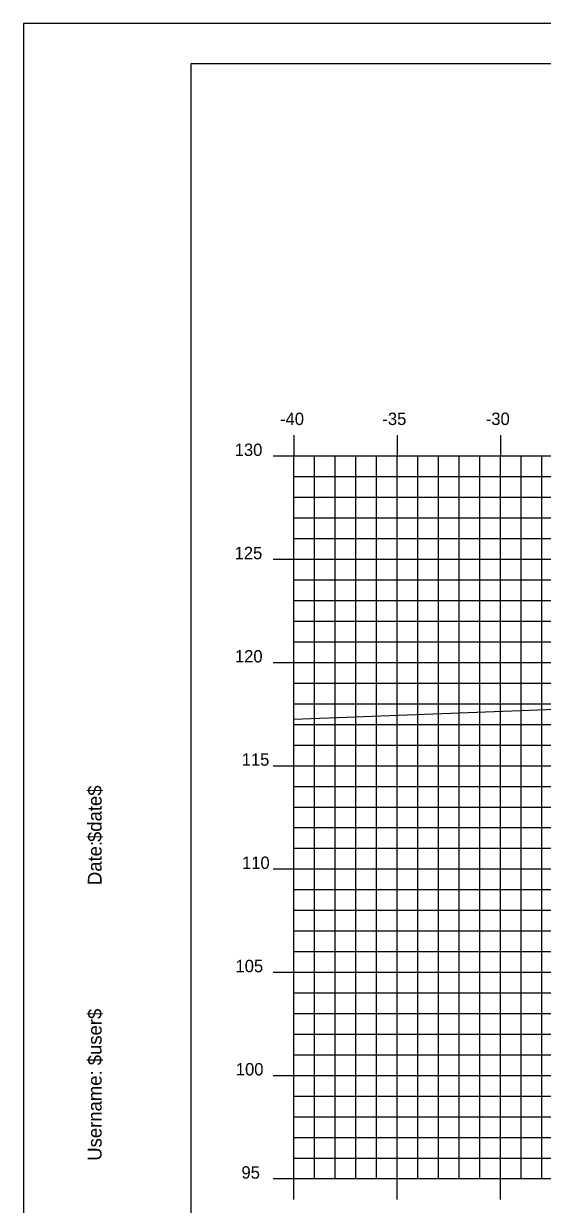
# Model space of a CAD drawing. Extents: x 850598 to 870284, y 366541 to 366651.
# Drawn here: x 855698.2 to 855723.3, y 366594 to 366651.2 of the extents above; entities that cross this region are included whole.
import ezdxf

# ---------------------------------------------------------------- set-up
doc = ezdxf.new("R2010")
doc.units = 0
for name, color, linetype in [('BORDER', 7, 'Continuous'), ('H_V ANNOTATION', 7, 'Continuous'), ('MAJOR', 7, 'Continuous'), ('MINOR', 7, 'Continuous'), ('PLOT BOUNDARY', 7, 'Continuous'), ('S_Roadway_Centerline', 7, 'Continuous')]:
    doc.layers.add(name, color=color, linetype=linetype)

msp = doc.modelspace()

# ---------------------------------------------------------------- linework, layer by layer
at = {"layer": 'BORDER'}
for p, q in [((855866.298, 366649.225), (855706.298, 366649.225)), ((855706.298, 366649.225), (855706.298, 366544.225))]:
    msp.add_line(p, q, dxfattribs=at)
at = {"layer": 'MAJOR'}
for p, q in [((855711.297, 366631.227), (855711.297, 366630.225)), ((855711.297, 366631.227), (855711.297, 366630.225)), ((855716.297, 366631.227), (855716.297, 366630.225)), ((855716.297, 366631.227), (855716.297, 366630.225)), ((855721.297, 366631.227), (855721.297, 366630.225)), ((855721.297, 366631.227), (855721.297, 366630.225)), ((855710.295, 366630.225), (855711.297, 366630.225)), ((855710.295, 366630.225), (855711.297, 366630.225)), ((855711.297, 366630.225), (855851.297, 366630.225)), ((855711.297, 366595.225), (855711.297, 366630.225)), ((855711.297, 366595.225), (855711.297, 366630.225)), ((855711.297, 366630.225), (855851.297, 366630.225)), ((855711.297, 366630.225), (855851.297, 366630.225)), ((855711.297, 366595.225), (855711.297, 366630.225)), ((855711.297, 366595.225), (855711.297, 366630.225)), ((855711.297, 366630.225), (855851.297, 366630.225)), ((855716.297, 366595.225), (855716.297, 366630.225)), ((855716.297, 366595.225), (855716.297, 366630.225)), ((855721.297, 366595.225), (855721.297, 366630.225)), ((855721.297, 366595.225), (855721.297, 366630.225)), ((855710.295, 366625.225), (855711.297, 366625.225)), ((855710.295, 366625.225), (855711.297, 366625.225)), ((855711.297, 366625.225), (855851.297, 366625.225)), ((855711.297, 366625.225), (855851.297, 366625.225)), ((855710.295, 366620.225), (855711.297, 366620.225)), ((855710.295, 366620.225), (855711.297, 366620.225)), ((855711.297, 366620.225), (855851.297, 366620.225)), ((855711.297, 366620.225), (855851.297, 366620.225)), ((855710.295, 366615.225), (855711.297, 366615.225)), ((855710.295, 366615.225), (855711.297, 366615.225)), ((855711.297, 366615.225), (855851.297, 366615.225)), ((855711.297, 366615.225), (855851.297, 366615.225)), ((855710.295, 366610.225), (855711.297, 366610.225)), ((855710.295, 366610.225), (855711.297, 366610.225)), ((855711.297, 366610.225), (855851.297, 366610.225)), ((855711.297, 366610.225), (855851.297, 366610.225)), ((855710.295, 366605.225), (855711.297, 366605.225)), ((855710.295, 366605.225), (855711.297, 366605.225)), ((855711.297, 366605.225), (855851.297, 366605.225)), ((855711.297, 366605.225), (855851.297, 366605.225)), ((855710.295, 366600.225), (855711.297, 366600.225)), ((855710.295, 366600.225), (855711.297, 366600.225)), ((855711.297, 366600.225), (855851.297, 366600.225)), ((855711.297, 366600.225), (855851.297, 366600.225)), ((855710.295, 366595.225), (855711.297, 366595.225)), ((855710.295, 366595.225), (855711.297, 366595.225)), ((855711.297, 366595.225), (855851.297, 366595.225)), ((855711.297, 366595.225), (855851.297, 366595.225)), ((855711.297, 366594.223), (855711.297, 366595.225)), ((855711.297, 366595.225), (855851.297, 366595.225)), ((855711.297, 366595.225), (855851.297, 366595.225)), ((855711.297, 366594.223), (855711.297, 366595.225)), ((855716.297, 366594.223), (855716.297, 366595.225)), ((855716.297, 366594.223), (855716.297, 366595.225)), ((855721.297, 366594.223), (855721.297, 366595.225)), ((855721.297, 366594.223), (855721.297, 366595.225))]:
    msp.add_line(p, q, dxfattribs=at)
at = {"layer": 'MINOR'}
for p, q in [((855712.297, 366595.225), (855712.297, 366630.225)), ((855712.297, 366595.225), (855712.297, 366630.225)), ((855713.297, 366595.225), (855713.297, 366630.225)), ((855713.297, 366595.225), (855713.297, 366630.225)), ((855714.297, 366595.225), (855714.297, 366630.225)), ((855714.297, 366595.225), (855714.297, 366630.225)), ((855715.297, 366595.225), (855715.297, 366630.225)), ((855715.297, 366595.225), (855715.297, 366630.225)), ((855717.297, 366595.225), (855717.297, 366630.225)), ((855717.297, 366595.225), (855717.297, 366630.225)), ((855718.297, 366595.225), (855718.297, 366630.225)), ((855718.297, 366595.225), (855718.297, 366630.225)), ((855719.297, 366595.225), (855719.297, 366630.225)), ((855719.297, 366595.225), (855719.297, 366630.225)), ((855720.297, 366595.225), (855720.297, 366630.225)), ((855720.297, 366595.225), (855720.297, 366630.225)), ((855722.297, 366595.225), (855722.297, 366630.225)), ((855722.297, 366595.225), (855722.297, 366630.225)), ((855723.297, 366595.225), (855723.297, 366630.225)), ((855723.297, 366595.225), (855723.297, 366630.225)), ((855711.297, 366629.225), (855851.297, 366629.225)), ((855711.297, 366629.225), (855712.299, 366629.225)), ((855711.297, 366629.225), (855851.297, 366629.225)), ((855711.297, 366629.225), (855712.299, 366629.225)), ((855711.297, 366628.225), (855851.297, 366628.225)), ((855711.297, 366628.225), (855712.299, 366628.225)), ((855711.297, 366628.225), (855851.297, 366628.225)), ((855711.297, 366628.225), (855712.299, 366628.225)), ((855711.297, 366627.225), (855851.297, 366627.225)), ((855711.297, 366627.225), (855712.299, 366627.225)), ((855711.297, 366627.225), (855851.297, 366627.225)), ((855711.297, 366627.225), (855712.299, 366627.225)), ((855711.297, 366626.225), (855851.297, 366626.225)), ((855711.297, 366626.225), (855712.299, 366626.225)), ((855711.297, 366626.225), (855851.297, 366626.225)), ((855711.297, 366626.225), (855712.299, 366626.225)), ((855711.297, 366624.225), (855851.297, 366624.225)), ((855711.297, 366624.225), (855712.299, 366624.225)), ((855711.297, 366624.225), (855851.297, 366624.225)), ((855711.297, 366624.225), (855712.299, 366624.225)), ((855711.297, 366623.225), (855851.297, 366623.225)), ((855711.297, 366623.225), (855712.299, 366623.225)), ((855711.297, 366623.225), (855851.297, 366623.225)), ((855711.297, 366623.225), (855712.299, 366623.225)), ((855711.297, 366622.225), (855851.297, 366622.225)), ((855711.297, 366622.225), (855712.299, 366622.225)), ((855711.297, 366622.225), (855851.297, 366622.225)), ((855711.297, 366622.225), (855712.299, 366622.225)), ((855711.297, 366621.225), (855851.297, 366621.225)), ((855711.297, 366621.225), (855712.299, 366621.225)), ((855711.297, 366621.225), (855851.297, 366621.225)), ((855711.297, 366621.225), (855712.299, 366621.225)), ((855711.297, 366619.225), (855851.297, 366619.225)), ((855711.297, 366619.225), (855712.299, 366619.225)), ((855711.297, 366619.225), (855851.297, 366619.225)), ((855711.297, 366619.225), (855712.299, 366619.225)), ((855711.297, 366618.225), (855851.297, 366618.225)), ((855711.297, 366618.225), (855712.299, 366618.225)), ((855711.297, 366618.225), (855851.297, 366618.225)), ((855711.297, 366618.225), (855712.299, 366618.225)), ((855711.297, 366617.225), (855851.297, 366617.225)), ((855711.297, 366617.225), (855712.299, 366617.225)), ((855711.297, 366617.225), (855851.297, 366617.225)), ((855711.297, 366617.225), (855712.299, 366617.225)), ((855711.297, 366616.225), (855851.297, 366616.225)), ((855711.297, 366616.225), (855712.299, 366616.225)), ((855711.297, 366616.225), (855851.297, 366616.225)), ((855711.297, 366616.225), (855712.299, 366616.225)), ((855711.297, 366614.225), (855851.297, 366614.225)), ((855711.297, 366614.225), (855712.299, 366614.225)), ((855711.297, 366614.225), (855851.297, 366614.225)), ((855711.297, 366614.225), (855712.299, 366614.225)), ((855711.297, 366613.225), (855851.297, 366613.225)), ((855711.297, 366613.225), (855712.299, 366613.225)), ((855711.297, 366613.225), (855851.297, 366613.225)), ((855711.297, 366613.225), (855712.299, 366613.225)), ((855711.297, 366612.225), (855851.297, 366612.225)), ((855711.297, 366612.225), (855712.299, 366612.225)), ((855711.297, 366612.225), (855851.297, 366612.225)), ((855711.297, 366612.225), (855712.299, 366612.225)), ((855711.297, 366611.225), (855851.297, 366611.225)), ((855711.297, 366611.225), (855712.299, 366611.225)), ((855711.297, 366611.225), (855851.297, 366611.225)), ((855711.297, 366611.225), (855712.299, 366611.225)), ((855711.297, 366609.225), (855851.297, 366609.225)), ((855711.297, 366609.225), (855712.299, 366609.225)), ((855711.297, 366609.225), (855851.297, 366609.225)), ((855711.297, 366609.225), (855712.299, 366609.225)), ((855711.297, 366608.225), (855851.297, 366608.225)), ((855711.297, 366608.225), (855712.299, 366608.225)), ((855711.297, 366608.225), (855851.297, 366608.225)), ((855711.297, 366608.225), (855712.299, 366608.225)), ((855711.297, 366607.225), (855851.297, 366607.225)), ((855711.297, 366607.225), (855712.299, 366607.225)), ((855711.297, 366607.225), (855851.297, 366607.225)), ((855711.297, 366607.225), (855712.299, 366607.225)), ((855711.297, 366606.225), (855851.297, 366606.225)), ((855711.297, 366606.225), (855712.299, 366606.225)), ((855711.297, 366606.225), (855851.297, 366606.225)), ((855711.297, 366606.225), (855712.299, 366606.225)), ((855711.297, 366604.225), (855851.297, 366604.225)), ((855711.297, 366604.225), (855712.299, 366604.225)), ((855711.297, 366604.225), (855851.297, 366604.225)), ((855711.297, 366604.225), (855712.299, 366604.225)), ((855711.297, 366603.225), (855851.297, 366603.225)), ((855711.297, 366603.225), (855712.299, 366603.225)), ((855711.297, 366603.225), (855851.297, 366603.225)), ((855711.297, 366603.225), (855712.299, 366603.225)), ((855711.297, 366602.225), (855851.297, 366602.225)), ((855711.297, 366602.225), (855712.299, 366602.225)), ((855711.297, 366602.225), (855851.297, 366602.225)), ((855711.297, 366602.225), (855712.299, 366602.225)), ((855711.297, 366601.225), (855851.297, 366601.225)), ((855711.297, 366601.225), (855712.299, 366601.225)), ((855711.297, 366601.225), (855851.297, 366601.225)), ((855711.297, 366601.225), (855712.299, 366601.225)), ((855711.297, 366599.225), (855851.297, 366599.225)), ((855711.297, 366599.225), (855712.299, 366599.225)), ((855711.297, 366599.225), (855851.297, 366599.225)), ((855711.297, 366599.225), (855712.299, 366599.225)), ((855711.297, 366598.225), (855851.297, 366598.225)), ((855711.297, 366598.225), (855712.299, 366598.225)), ((855711.297, 366598.225), (855851.297, 366598.225)), ((855711.297, 366598.225), (855712.299, 366598.225)), ((855711.297, 366597.225), (855851.297, 366597.225)), ((855711.297, 366597.225), (855712.299, 366597.225)), ((855711.297, 366597.225), (855851.297, 366597.225)), ((855711.297, 366597.225), (855712.299, 366597.225)), ((855711.297, 366596.225), (855851.297, 366596.225)), ((855711.297, 366596.225), (855712.299, 366596.225)), ((855711.297, 366596.225), (855851.297, 366596.225)), ((855711.297, 366596.225), (855712.299, 366596.225))]:
    msp.add_line(p, q, dxfattribs=at)
at = {"layer": 'PLOT BOUNDARY'}
msp.add_lwpolyline([(855698.204, 366541.166), (855868.204, 366541.166), (855868.204, 366651.166), (855698.204, 366651.166)], close=True, dxfattribs=at)
at = {"layer": 'S_Roadway_Centerline'}
msp.add_lwpolyline([(855711.297, 366617.482), (855723.109, 366617.935), (855739.093, 366618.56), (855757.042, 366618.658), (855758.426, 366618.375), (855761.468, 366617.713), (855762.013, 366617.833), (855766.911, 366618.555), (855774.37, 366620.569), (855776.953, 366621.121), (855778.059, 366621.325), (855789.228, 366621.773), (855792.965, 366621.935), (855792.979, 366621.924), (855796.804, 366621.761), (855807.843, 366621.279), (855807.852, 366621.288), (855808.945, 366621.048), (855811.621, 366620.688), (855817.589, 366621.513), (855819.133, 366621.621), (855824.744, 366617.409), (855840.14, 366606.191), (855851.297, 366601.718)], dxfattribs=at)

# ---------------------------------------------------------------- texts
at = {"layer": 'BORDER'}
for s, p in [('$date$', (855701.983, 366611.53)), ('Date:', (855701.983, 366609.442)), ('$user$', (855701.983, 366600.717)), ('Username:', (855701.983, 366596.093))]:
    msp.add_text(s, height=0.6696, rotation=90, dxfattribs=at).set_placement(p)
at = {"layer": 'H_V ANNOTATION'}
for s, p in [('-40', (855710.623, 366631.725)), ('-35', (855715.578, 366631.725)), ('-30', (855720.586, 366631.725)), ('130', (855708.427, 366630.225)), ('125', (855708.422, 366625.225)), ('120', (855708.438, 366620.225)), ('115', (855708.765, 366615.225)), ('110', (855708.781, 366610.225)), ('105', (855708.465, 366605.225)), ('100', (855708.481, 366600.225)), ('95', (855708.754, 366595.225))]:
    msp.add_text(s, height=0.6, dxfattribs=at).set_placement(p)

doc.saveas('drawing.dxf')
